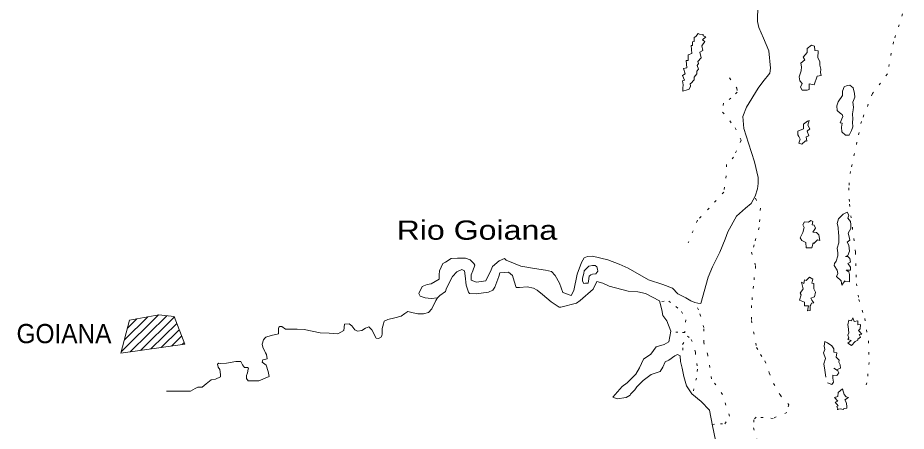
# Model space of a CAD drawing. Extents: x 47169 to 972804, y 7447977 to 9608469.
# Drawn here: x 936661 to 968074, y 9158726 to 9173331 of the extents above; entities that cross this region are included whole.
import ezdxf
from ezdxf.enums import TextEntityAlignment as Align

# ---------------------------------------------------------------- set-up
doc = ezdxf.new("R2010")
doc.units = 0
doc.header["$LTSCALE"] = 270
doc.linetypes.add('DOTTED', pattern=[1.5, 0.3, -1.2])
doc.layers.add('1', color=7, linetype='Continuous', lineweight=13)
doc.layers.add('3', color=7, linetype='Continuous')

msp = doc.modelspace()

# ---------------------------------------------------------------- linework, layer by layer
at = {"layer": '1'}
for p, q in [((940320.1, 9161534.6), (941640.3, 9162832.4)), ((940430.1, 9161952.5), (941254.8, 9162763.9)), ((940539, 9162370.4), (940869.3, 9162695.4)), ((940631.9, 9161530.6), (941926.5, 9162804.2)), ((940999.6, 9161581.5), (942194.8, 9162757.5)), ((941366.1, 9161631.4), (942281.2, 9162531.7)), ((941733.7, 9161682.3), (942367.6, 9162305.9)), ((942101.3, 9161733.2), (942454, 9162080.2)), ((942467.8, 9161784.1), (942540.4, 9161854.4))]:
    msp.add_line(p, q, dxfattribs=at)
at = {"layer": '1', "linetype": 'DOTTED'}
for points in [[(968073.9, 9173853.8), (967623.6, 9172480.2), (967405.8, 9171348.3), (966876.8, 9170650.6), (966491.2, 9169671), (966330.3, 9168933.2), (966104.7, 9167905.5), (966040.5, 9167327.5), (966071.3, 9166740.8), (966276.3, 9165053.8), (966314.1, 9163937.2), (966392.8, 9163383.2), (966608.6, 9162708.3), (966734.8, 9161921.1), (966765, 9161158.1), (966683.9, 9160436.1), (966571.8, 9160058.1)], [(961830.4, 9171205.5), (962085.8, 9170843.9), (962101, 9170698.5), (961876.7, 9170490.1), (961612.8, 9170314.1), (961581.1, 9170000.7), (962027.2, 9169446.7), (962234.2, 9169004.6), (961969.7, 9168410.8), (961721.6, 9168146), (961705.6, 9167743.8), (961623.8, 9167173.7), (961103.9, 9166604.5), (960695, 9166179.4), (960358.8, 9165376.8)], [(962745.6, 9166953.5), (962920.4, 9166608.2), (962871.8, 9165918), (962694.5, 9165307.8), (962606.8, 9165050.4), (962749.1, 9164552.4), (962668.3, 9163853.8), (962603, 9163163.8), (962602.4, 9162633.9), (962784.6, 9161685.5), (962920.5, 9161437), (963079.8, 9161211.6), (963231.6, 9160785.6), (963382.9, 9160416.1), (963613.4, 9160005.9), (963925.3, 9159660.4), (963851.9, 9159387.3), (963364.3, 9159179.2), (963012.9, 9159212.5), (962765.2, 9159220.4), (962684.6, 9159124.8), (962668.6, 9158843.4), (962819.9, 9158360.8)], [(959429.8, 9163312.8), (959677.6, 9163320.4), (959933.5, 9163127.3), (960124.3, 9162958.1), (960276.4, 9162660.7), (960243.3, 9162211), (960003.3, 9162220), (959836.3, 9162219.3)], [(961219, 9158968.1), (961502, 9158989.9), (961661.3, 9158989.5), (961822.1, 9159261.7), (961575.1, 9160025.6), (961192.2, 9160580.2), (961057.5, 9161415.1), (960914.6, 9161856.5), (960915.3, 9162387.5), (960804.2, 9162796.4), (960732.2, 9163013.3), (960660.4, 9163142.6)], [(960178.7, 9161593.1), (960163, 9161793.9), (960339.4, 9162082.6), (960475.5, 9161970.5), (960618.3, 9161520.2), (960697.7, 9160917.5), (960657, 9160604.2), (960568.2, 9160227.1), (960536.1, 9160098.8)]]:
    msp.add_lwpolyline(points, dxfattribs=at)
at = {"layer": '1'}
for points in [[(955928.5, 9163622.2), (956232.9, 9163525.1), (956320.8, 9163701.6), (956441.3, 9164279), (956593.4, 9164681), (956690.1, 9164849.7), (956802.3, 9164897.4), (956978.3, 9164913.5), (957521.2, 9164776.4), (957921.4, 9164630.8), (958240.8, 9164485.8), (958966.9, 9164075.4), (959463.2, 9163914.4), (959805.9, 9163778.1), (959997.5, 9163576.8), (960277.2, 9163440), (960460.9, 9163335.1), (960597.5, 9163270.6), (960701.3, 9163254.1), (960812.9, 9163238.6), (961069.6, 9164169.5), (961222.4, 9164530.5), (961487.3, 9165052.3), (961672, 9165509.4), (961768.6, 9165774.5), (962072.5, 9166320.3), (962392.8, 9166608.8), (962593.4, 9166769.8), (962729.7, 9167025.7), (962809.7, 9167290.9), (962833.6, 9167475.8), (962834.5, 9167684.2), (962707.1, 9168246.3), (962499.9, 9168905.6), (962333.3, 9169419.3), (962301.9, 9169837.5), (962430.2, 9170174.4), (962839.2, 9170840), (962999.7, 9171073.5), (963248.1, 9171370.4), (963279.7, 9171546.4), (963217, 9172165.5), (963025.4, 9172607.4), (962866.3, 9172984.7), (962818.5, 9173193.6), (962827.4, 9173779.8)], [(959546.5, 9161175.7), (959466.2, 9160991.4), (959369.6, 9160839.4), (959057.7, 9160727.1), (958770.3, 9160518.1), (958545.9, 9160294.1), (958481.8, 9160189.5), (958329.9, 9160029.1), (958314.1, 9159997.1), (958169.5, 9159917.5), (957849.4, 9159869.6), (957706.2, 9159934.2), (958033.8, 9160302.4), (958202.1, 9160431.6), (958514.8, 9160743.3), (958643, 9160960.5), (958779.8, 9161274), (959043.6, 9161449.9), (959235.2, 9161706.3), (959515.8, 9161786.8), (959676, 9161882.8), (959748.2, 9162260.1), (959612.4, 9162629.4), (959469.3, 9162814.8), (959429.1, 9163014.7), (959350.3, 9163336.9), (958855, 9163586.6), (958583.5, 9163650.1), (958247.4, 9163675.5), (957576.5, 9163844.8), (957351.9, 9163956.7), (957136.8, 9164014.2), (957000.3, 9163740.6), (956544.1, 9163340.3), (956416, 9163244), (955856.1, 9163107.5), (955799.7, 9163108), (955520.6, 9163301.3), (955217.8, 9163558), (955025.7, 9163710.5), (954898, 9163783.8), (954673.9, 9163831.3), (954402.7, 9163808.4), (954282.1, 9163800.7), (954211.2, 9164025.2), (954154.5, 9164226.4), (954011.8, 9164338.6), (953699.7, 9164322.7), (953667.5, 9164194.4), (953523.5, 9163816.7), (953459.4, 9163704.3), (953307.2, 9163640.3), (952867.5, 9163576.8), (952635.3, 9163585.7), (952594.9, 9163641.5), (952515.4, 9163890.5), (952484.2, 9164220), (952452.6, 9164388.7), (952356.8, 9164436.2), (952189.1, 9164356.8), (952036.1, 9164196.5), (951891.9, 9163923), (951811.6, 9163738.6), (951787.7, 9163657.9), (951588.3, 9163514.6), (951500.2, 9163433.4), (951276.6, 9163417.8), (951068.8, 9163434.1), (950884.7, 9163491.3), (950844.7, 9163594.7), (950956.5, 9163836.4), (951133, 9163907.9), (951277, 9163932.1), (951565, 9164092.3), (951565.4, 9164253), (951573.3, 9164389.2), (951685.3, 9164654.2), (951782, 9164702.1), (951981.1, 9164822.1), (952205.8, 9164838.8), (952485.6, 9164838.4), (952661, 9164781.4), (952789.2, 9164652.7), (952820.7, 9164597), (952755.8, 9164395.9), (952692.5, 9164251.3), (952691.8, 9164067.3), (952883.6, 9163986.8), (953211.4, 9164034.7), (953404.2, 9164427.4), (953444, 9164540.1), (953676, 9164748.5), (953875.9, 9164828.7), (953924, 9164771.7), (954450.7, 9164555), (954931.1, 9164474), (955314.4, 9164417.2), (955530.7, 9164368.6), (955657.7, 9164224.4), (955809.9, 9163951.4), (955928.5, 9163622.2)], [(951500.2, 9163433.4), (951444.1, 9163345.3), (951299.7, 9163048.5), (951187.9, 9162919.9), (951003.8, 9162872.8), (950803.6, 9162872.5), (950643.7, 9162912.8), (950452.7, 9162953.4), (950340.4, 9162889), (950220, 9162792.6), (949996, 9162729.3), (949740, 9162673), (949612.3, 9162616.6), (949588.1, 9162520.3), (949540.2, 9162360.1), (949539.4, 9162159.5), (949524.1, 9162063.2), (949411.9, 9162006.6), (949332.3, 9162007.4), (949180.2, 9162304.7), (949076.1, 9162408.8), (948956.3, 9162368.9), (948820.6, 9162288.1), (948676.6, 9162265.1), (948573, 9162304.9), (948469.3, 9162449.9), (948381.5, 9162521.7), (948213.2, 9162505.5), (948189, 9162280.7), (947981.2, 9162168.5), (947669.5, 9162193.6), (947357.7, 9162202.1), (946790.4, 9162322.6), (946535, 9162330.5), (946287.2, 9162331.7), (946126.9, 9162331), (945991.7, 9162419.8), (945927.6, 9162428.1), (945895.3, 9162404.1), (945879.2, 9162339.9), (945878.8, 9162291.2), (945879.1, 9162203.6), (945878.8, 9162171.5), (945622.7, 9162107.4), (945430.8, 9162042.6), (945399.5, 9162010.8), (945351.4, 9161954.7), (945303.6, 9161802.2), (945326.8, 9161690.1), (945390.8, 9161545.4), (945422.4, 9161497.4), (945455, 9161432.9), (945477.9, 9161280.8), (945390.3, 9161263.9), (945326.1, 9161247.9), (945302, 9161160.5), (945446, 9161063.9), (945518, 9160838.2), (945549.5, 9160654), (945182, 9160502.2), (944989.6, 9160501.8), (944806, 9160502.4), (944750.4, 9160590.5), (944750.3, 9160694.7), (944782.1, 9160790.8), (944806.6, 9160919.1), (944814.6, 9160952.3), (944782.8, 9160975.8), (944678.8, 9160975.7), (944606.7, 9161072.8), (944551.3, 9161185.2), (944366.7, 9161192.5), (944039.9, 9161129), (943839.7, 9161120.9), (943775.6, 9161129.3), (943727.7, 9161089.8), (943743.4, 9160993.2), (943807.8, 9160904), (943831.6, 9160727.6), (943830.8, 9160647.8), (943655.4, 9160567.4), (943503.6, 9160535.5), (943318.7, 9160398.7), (943182.7, 9160279.2), (943031.2, 9160279.5), (942935.7, 9160239.3), (942767.8, 9160142.3), (942631.8, 9160142.4), (942327.7, 9160143), (942191.7, 9160143.2), (941919.7, 9160143.5)], [(965229, 9160638.7), (965190.4, 9160879.7), (965158.3, 9161103.9), (965214.3, 9161289.6), (965151, 9161489.7), (965190.9, 9161610.2), (965167.7, 9161731.2), (965199.2, 9161891.7), (965295, 9161850.8), (965447.7, 9161746.2), (965510.8, 9161633.7), (965510.8, 9161521.7), (965622.2, 9161489.6), (965590.9, 9161336.9), (965702.7, 9161231.6), (965686.6, 9161167.5), (965742.1, 9161071.6), (965749.7, 9160950.7), (965605.4, 9160894.5), (965509.7, 9160950.8), (965653.7, 9160855.2), (965685.1, 9160790.6), (965621.1, 9160693.7), (965477.4, 9160702.8), (965477.5, 9160597.5), (965500.5, 9160462.1), (965445.5, 9160372.8), (965293.4, 9160429.7)], [(961332.8, 9158411.8), (961229.2, 9158917.1), (961118.4, 9159471.3), (960823.8, 9159776.8), (960495.7, 9160042.7), (960304.8, 9160323.8), (960209.6, 9160661.7), (960153.8, 9160958.2), (960098.5, 9161183.8), (960082.7, 9161384.5), (959987, 9161440.9), (959890.3, 9161384.2), (959682, 9161232.1), (959546.5, 9161175.7)]]:
    msp.add_lwpolyline(points, dxfattribs=at)
for points in [[(960446.9, 9170909.3), (960398.4, 9170813.4), (960326.2, 9170789.7), (960174.2, 9170741.2), (960174.1, 9170845.4), (960190.7, 9170966.1), (960158.8, 9171102.7), (960238.7, 9171126.4), (960159.6, 9171295.6), (960255.2, 9171351.2), (960199.5, 9171544.6), (960311.5, 9171568), (960287.4, 9171825.3), (960359.3, 9171825.8), (960367.8, 9172017.5), (960487.7, 9172066.2), (960465, 9172354.6), (960512.6, 9172355.3), (960512.7, 9172483.8), (960576.9, 9172491), (960577.1, 9172628.4), (960640.6, 9172667.8), (960721.3, 9172780), (960760.8, 9172748.6), (960889.1, 9172739.7), (960888.6, 9172692), (960992.3, 9172660), (960872.8, 9172546.9), (960920.1, 9172515.5), (960952, 9172490.8), (960848.7, 9172338.8), (960888.1, 9172169.9), (960775.8, 9172113.3), (960823.7, 9171913.4), (960704.1, 9171784.8), (960727.8, 9171720.3), (960679.5, 9171639.8), (960734.7, 9171511.8), (960671, 9171447.1), (960671.2, 9171350.6), (960574.9, 9171230.7), (960575.2, 9171142), (960550.6, 9171110.1), (960486.8, 9171037.6), (960431.1, 9170998.2)], [(964487.4, 9171850.8), (964424.1, 9171938.9), (964576.1, 9172099.3), (964576.4, 9172243.4), (964720.3, 9172364), (964825, 9172324.2), (964848, 9172178.8), (964960.7, 9172163.3), (964951.6, 9171913.9), (965015.7, 9171785.8), (965023.3, 9171657.2), (965055.1, 9171512.8), (965047.4, 9171399.8), (965070.7, 9171295.3), (964926.6, 9171263.5), (964902.7, 9171191.7), (964838.1, 9171030.4), (964822, 9170966.3), (964638.6, 9170999.1), (964637.8, 9170798.5), (964565.7, 9170773.6), (964389.7, 9170774.2), (964334.3, 9170879), (964390.9, 9171007), (964311, 9171104.2), (964287, 9171248.5), (964359.8, 9171457.3), (964367.7, 9171593.6), (964351.2, 9171722.4)], [(965827.9, 9169841.5), (965812, 9169913.7), (965748.2, 9169953.1), (965636.4, 9170058.3), (965621.3, 9170218.1), (965669.2, 9170362.9), (965821.8, 9170587.6), (965821.1, 9170740.6), (965877.9, 9170893), (965990.1, 9170940.7), (966085.3, 9170948.6), (966197.3, 9170860), (966245.1, 9170651.1), (966252.8, 9170531.3), (966189.1, 9170354.6), (966212.9, 9170178.1), (966196.5, 9170081.8), (966179.6, 9169936.7), (966187.7, 9169743.8), (966171.3, 9169647.5), (966187.3, 9169478.8), (966139.6, 9169343), (966050.7, 9169189.7), (965931.2, 9169189.8), (965802.8, 9169303), (965787.9, 9169471.6), (965803.6, 9169607.8), (965739.5, 9169616.2)], [(964236.3, 9169192.7), (964236.5, 9169329.1), (964436.4, 9169409.2), (964436.3, 9169513.4), (964436.9, 9169577.7), (964580.6, 9169681.6), (964645, 9169705.4), (964595.8, 9169537.4), (964659.9, 9169409.3), (964571.6, 9169320.3), (964627.6, 9169160.2), (964539.9, 9169127.8), (964563.9, 9168975.7), (964507.6, 9168982.8), (964379.2, 9168863.3), (964275.6, 9168903.1), (964323.4, 9169047.8), (964275.6, 9169135.8)], [(965635.1, 9164412.7), (965531.6, 9164581), (965532.2, 9164645.3), (965596.2, 9164733.4), (965660, 9164926.8), (965661, 9165031), (965629.3, 9165190.9), (965693.1, 9165384.3), (965693.6, 9165664.7), (965677.4, 9165697), (965661.9, 9165930), (965637.7, 9166058.8), (965678.1, 9166226.9), (965839, 9166396.1), (965982.4, 9166467.8), (966038.9, 9166363.1), (966014.6, 9166251.4), (966102, 9166138.5), (966117.5, 9166026.4), (966117.2, 9165881.2), (966021.7, 9165721.4), (966053.6, 9165592.5), (966076.8, 9165471.5), (965988.8, 9165408), (966045.3, 9165303.3), (966068.6, 9165086.9), (966011.8, 9164934.4), (965924.1, 9164902), (966003.8, 9164901.3), (966083.8, 9164829.5), (966099.2, 9164700.8), (966011.2, 9164645.1), (966075.7, 9164555.8), (966099.7, 9164524.5), (966099.7, 9164411.5), (965955.9, 9164411.8), (965987.7, 9164388.2), (966042.7, 9164355.5), (966067.2, 9164258.8), (966067, 9164002.7), (965906.7, 9164018.7), (965906.9, 9164034.2), (965794.8, 9163882.3), (965770.9, 9164043.3), (965603.1, 9164195.7), (965659.4, 9164300.4)], [(964902.3, 9165746.6), (964982.2, 9165658.3), (965013.5, 9165457.3), (964941.9, 9165489.1), (964805.6, 9165352.9), (964781.6, 9165385.3), (964733.4, 9165208.4), (964540.9, 9165209.2), (964526.1, 9165393.3), (964381.8, 9165457.9), (964326.4, 9165562.6), (964414.5, 9165746.9), (964462.6, 9165923.8), (964414.8, 9166011.8), (964479, 9166124.3), (964622.6, 9166108.5), (964702.8, 9166164.2), (964766.7, 9166132.6), (964742.3, 9166012), (964823, 9166003.5), (964862.9, 9165898.9), (964774.2, 9165762.3)], [(956673.8, 9164295.7), (956689.1, 9164392), (956849.9, 9164552.3), (956985.1, 9164584.2), (957073.6, 9164583.4), (957129.5, 9164527.4), (957160.8, 9164447.3), (957169, 9164375.2), (957097.3, 9164287.2), (956985.5, 9164270.5), (956921.1, 9164246.8), (956865.4, 9164206.3), (956840.5, 9164030.3), (956833.2, 9163958.3), (956736.9, 9163950.3), (956672.6, 9163942.1), (956624.8, 9164030.1), (956624.6, 9164126.5)], [(964706.3, 9163426.2), (964738.7, 9163353.8), (964809.8, 9163265.6), (964722.2, 9163248.7), (964698.5, 9163193.5), (964682.6, 9163152.6), (964682.1, 9162991.9), (964585.8, 9162976.2), (964618.4, 9163153.2), (964474.6, 9163153.5), (964474.8, 9163289.8), (964298.5, 9163353.6), (964363.3, 9163539.2), (964323, 9163602.8), (964427.3, 9163755.9), (964372.1, 9163988.1), (964459.1, 9163948.5), (964475.8, 9164076.9), (964532, 9164053.1), (964651.4, 9164165), (964771.4, 9164100.6), (964731.3, 9163955.8), (964810.8, 9163939.5), (964811.2, 9163755.5), (964866.5, 9163643), (964826.2, 9163473.8)], [(940307.5, 9161485.9), (940612.4, 9162650.1), (941643.6, 9162833.5), (942187.2, 9162776.4), (942562, 9161796.6)], [(966448.1, 9162347.3), (966383.3, 9162283.7), (966503.7, 9162155), (966407.3, 9162138.2), (966455.1, 9162050.2), (966367, 9161977.9), (966366.7, 9161945.7), (966271.1, 9161897.9), (966134.8, 9161754), (966007.2, 9161833.9), (966127.6, 9161930.3), (966007.4, 9161962.5), (966039, 9162026.5), (966007.7, 9162115.5), (966039.6, 9162203.9), (966016.2, 9162420.2), (966008, 9162484.6), (966048.3, 9162645), (966136.5, 9162620.8), (966184, 9162725.7), (966232.5, 9162596.6), (966360.1, 9162628.6), (966367.5, 9162484.5), (966456.1, 9162492.5)], [(965947.2, 9159753.8), (965971.4, 9159626.1), (965979.4, 9159545.1), (965867.6, 9159529.5), (965851.8, 9159497.5), (965739.2, 9159521.9), (965627.1, 9159489.8), (965667, 9159489.4), (965619.3, 9159594), (965667.2, 9159625.7), (965564.4, 9159746.4), (965659.9, 9159786.5), (965540.6, 9159915.2), (965651.6, 9159955.1), (965668.4, 9160092.4), (965820.2, 9160228.4), (965884.6, 9160027.1), (965947.9, 9159938.9), (966027.3, 9159914.8), (965899.3, 9159834.1)]]:
    msp.add_lwpolyline(points, close=True, dxfattribs=at)

# ---------------------------------------------------------------- texts
at = {"layer": '3'}
for s, height, width, p in [('Rio Goiana', 678.9, 1.25, (955733, 9165490.4)), ('GOIANA', 678.7, 0.95, (939971.3, 9161835.7))]:
    msp.add_text(s, height=height, dxfattribs=dict(at, width=width)).set_placement(p, align=Align.RIGHT)

doc.saveas('drawing.dxf')
